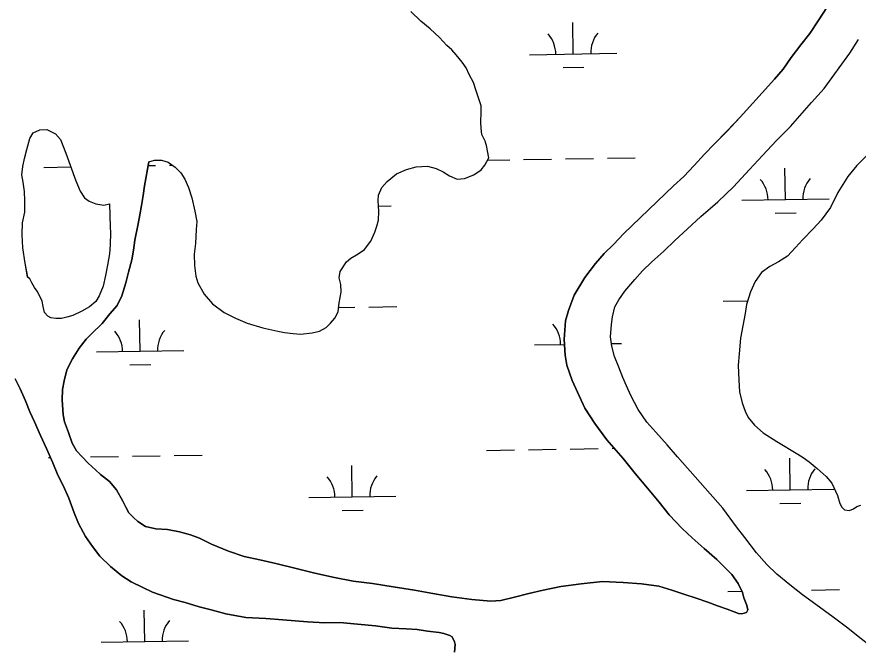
# Model space of a CAD drawing. Extents: x 3855477 to 3893699, y 299188 to 325115.
# Drawn here: x 3874117 to 3875081, y 321081 to 321803 of the extents above; entities that cross this region are included whole.
import ezdxf

# ---------------------------------------------------------------- set-up
doc = ezdxf.new("R2010")
doc.units = 0
doc.layers.add('V-TOPO-SHOR', color=7, linetype='Continuous')
doc.layers.add('V-WETL-SWMP', color=7, linetype='Continuous')

msp = doc.modelspace()

# ---------------------------------------------------------------- linework, layer by layer
at = {"layer": 'V-TOPO-SHOR'}
for points in [[(3874640.3, 321622.14), (3874648.91, 321628.18), (3874653.18, 321633.38), (3874657.42, 321641.73), (3874654.85, 321655.92), (3874653.62, 321659.46), (3874653.6, 321660.25), (3874649.54, 321668.49), (3874648.65, 321675.59), (3874648.56, 321682.31), (3874648.79, 321694.55), (3874648.7, 321701.27), (3874646.63, 321708.35), (3874642.93, 321718.58), (3874640.03, 321728.02), (3874635.17, 321737.43), (3874631.51, 321744.89), (3874627.07, 321751.54), (3874620.24, 321759.75), (3874615.02, 321765.6), (3874609.42, 321770.66), (3874601, 321779.63), (3874590.2, 321789.76), (3874579.81, 321798.31), (3874568.2, 321809.6)], [(3874767.7, 321354.92), (3874752.95, 321386.53), (3874747.15, 321403.95), (3874745, 321415.46), (3874743.96, 321433.34), (3874745.65, 321454.83), (3874749.07, 321466.81), (3874755.59, 321484.4), (3874767.64, 321504.45), (3874779.75, 321520.52), (3874789.93, 321532.19), (3874800.53, 321542.28), (3874812.28, 321555.17), (3874869.2, 321609.63), (3874880.98, 321620.53), (3874892.74, 321633.02), (3874904.89, 321645.91), (3874915.87, 321657.6), (3874930.77, 321672.51), (3874945.67, 321688.23), (3874960.16, 321704.33), (3874970.73, 321716.41), (3874984.84, 321732.11), (3874995.02, 321743.39), (3875003.98, 321756.63), (3875015.32, 321771.1), (3875025.48, 321784.37), (3875035.22, 321798.82), (3875045.74, 321815.26)], [(3875052.29, 321115.09), (3875032.21, 321129.92), (3875016.96, 321140.84), (3875002.5, 321152.17), (3874987.62, 321164.68), (3874976.34, 321175.66), (3874964.23, 321189.01), (3874950.87, 321206.71), (3874941.56, 321218.9), (3874925.77, 321240.15), (3874873.69, 321299.05), (3874861.98, 321312.8), (3874849.06, 321327.33), (3874838.57, 321338.72), (3874828.83, 321353.29), (3874820.26, 321369.47), (3874815.34, 321380.53), (3874811.24, 321390.01), (3874806.71, 321401.87), (3874801.77, 321414.13), (3874798.43, 321426), (3874797.09, 321436.72), (3874798.09, 321450.64), (3874799.16, 321459.4), (3874802.18, 321470.97), (3874806.44, 321478.97), (3874813.46, 321489.01), (3874824.8, 321502.28), (3874833.81, 321512.34), (3874844.4, 321522.42), (3874858.14, 321534.93), (3874870.69, 321547.03), (3874884.83, 321559.94), (3874900.52, 321574.46), (3874920.17, 321591.42), (3874937.82, 321608.36), (3874956.22, 321628.48), (3874971.11, 321644.59), (3874987.17, 321661.5), (3875003.24, 321677.62), (3875014.2, 321690.09), (3875027.51, 321705.37), (3875042, 321721.07), (3875071.25, 321761.62), (3875081.37, 321777.26)], [(3874129.09, 321504.91), (3874126.11, 321521.07), (3874123.5, 321538.41), (3874122.9, 321553.81), (3874123.11, 321567.25), (3874125.7, 321579.53), (3874125.92, 321592.57), (3874125.38, 321603.23), (3874124.05, 321613.88), (3874122.35, 321622.15), (3874123.41, 321631.65), (3874125.65, 321641.16), (3874128.27, 321651.47), (3874131.66, 321663.77), (3874135.52, 321670.54), (3874142.98, 321673.8), (3874150.88, 321674.3), (3874160.82, 321669.3), (3874166.84, 321662.67), (3874172.98, 321646.95), (3874184.47, 321615.5), (3874189.37, 321603.72), (3874194.22, 321595.88), (3874199.41, 321592), (3874207.35, 321588.95), (3874216.46, 321587.49), (3874222.76, 321589.16)], [(3875091.92, 321645.45), (3875079.37, 321632.95), (3875069.21, 321620.49), (3875057.54, 321602.05), (3875049.03, 321584.84), (3875038.5, 321570.39), (3875029.49, 321560.33), (3875017.34, 321548.24), (3875009.12, 321538.98), (3874999.72, 321528.92), (3874989.47, 321522.42), (3874979.61, 321517.12), (3874970.17, 321510.23), (3874962.75, 321500.19), (3874957.35, 321488.2), (3874952.78, 321473.83), (3874951.33, 321463.47), (3874948.75, 321449.13), (3874946.15, 321435.18), (3874944.41, 321417.27), (3874943.4, 321404.14), (3874944.03, 321387.06), (3874945.01, 321373.56), (3874947.96, 321360.88), (3874951.27, 321351.39), (3874954.95, 321344.29), (3874962.23, 321335.24), (3874971.88, 321326.63), (3874987.52, 321316.51), (3875011.57, 321302.14), (3875017.98, 321298.25), (3875024.81, 321293.18), (3875034.05, 321285.75), (3875044.11, 321276.35), (3875050.58, 321268.89), (3875057.13, 321254.67), (3875060.04, 321245.57), (3875062.08, 321241.22), (3875065.31, 321238.09), (3875070.88, 321237.37), (3875075.62, 321239.42), (3875079.16, 321242.25), (3875083.91, 321243.51)], [(3874267.93, 321637.19), (3874263.14, 321609.68), (3874261.3, 321598.52), (3874259.47, 321586.96), (3874257.62, 321576.6), (3874255.78, 321566.23), (3874252.06, 321547.49), (3874250.23, 321535.93), (3874248.39, 321524.77), (3874244.61, 321510.8), (3874241.6, 321498.43), (3874237.03, 321483.66), (3874231.61, 321472.45), (3874223.39, 321462.79), (3874214.4, 321451.93), (3874202.23, 321439.84), (3874195.95, 321433.78), (3874188.14, 321423.73), (3874180.35, 321411.3), (3874174.16, 321398.89), (3874170.76, 321386.11), (3874168.91, 321376.15), (3874168.67, 321364.21), (3874169.7, 321347.13), (3874171.4, 321339.2), (3874175.94, 321326.93), (3874180.09, 321314.66), (3874184.98, 321305.98), (3874191.44, 321298.91), (3874198.29, 321291.84), (3874206.75, 321284.01), (3874212.39, 321278.91), (3874222.84, 321270.71), (3874230.93, 321261.27), (3874238.26, 321248.25), (3874241.54, 321241.14), (3874245.21, 321234.82), (3874250.45, 321229.33), (3874255.28, 321225.02), (3874264.11, 321219.17), (3874276.08, 321216.56), (3874289.21, 321215.54), (3874303.17, 321212.95), (3874315.54, 321209.54), (3874325.94, 321205.71), (3874339.95, 321198.74), (3874359.14, 321191.05), (3874377.12, 321184.93), (3874395.08, 321180.8), (3874415.02, 321176.3), (3874435.37, 321171.41), (3874456.52, 321166.14), (3874478.86, 321161.27), (3874501.99, 321156.42), (3874524.29, 321153.94), (3874547.81, 321149.89), (3874572.52, 321146.25), (3874593.25, 321142.56), (3874615.18, 321138.48), (3874638.28, 321135.62), (3874659.78, 321133.53)], [(3874267.93, 321637.19), (3874274.62, 321639.26), (3874282.52, 321638.97), (3874290.06, 321636.7), (3874298.04, 321630.88), (3874304.45, 321624.65), (3874309.29, 321617.21), (3874313.37, 321607.78), (3874317.09, 321595.98), (3874320.85, 321580.63), (3874322.99, 321568.8), (3874322.33, 321559.71), (3874321.37, 321543.5), (3874319.95, 321531.23), (3874320.13, 321518.19), (3874321.88, 321505.97), (3874323.96, 321498.49), (3874331.24, 321485.55), (3874340.88, 321474.23), (3874354.45, 321464.54), (3874367.18, 321458), (3874380.69, 321452.25), (3874398.54, 321446.97), (3874415.98, 321443.26), (3874423.51, 321441.39), (3874433.4, 321440.34), (3874441.71, 321439.66), (3874455.12, 321441.03), (3874463.39, 321443.12), (3874471.23, 321447.17), (3874476.3, 321452.38), (3874480.96, 321457.97), (3874484.81, 321465.14), (3874486.25, 321475.43), (3874488.46, 321487.71), (3874487.94, 321496.39), (3874486.25, 321504.27), (3874487.34, 321511.4), (3874494.3, 321522.56), (3874499.38, 321526.58), (3874508, 321531.83), (3874515.05, 321536.67), (3874522.42, 321546.25), (3874527.02, 321556.59), (3874529.3, 321563.33), (3874531.18, 321570.47), (3874531.44, 321580.35), (3874530.87, 321592.98), (3874531.18, 321598.91), (3874535.01, 321607.66), (3874541.24, 321614.46), (3874551.79, 321623.3), (3874563.18, 321628.2), (3874574.19, 321631.51), (3874587.22, 321632.08), (3874597.14, 321629.45), (3874605.09, 321625.61), (3874612.66, 321620.97), (3874621.41, 321617.14), (3874629.69, 321618.04), (3874640.3, 321622.14)], [(3874222.76, 321589.16), (3874223.53, 321562.13), (3874224.01, 321556.17), (3874223.8, 321541.85), (3874222.75, 321531.89), (3874220.54, 321518.74), (3874218.32, 321506.78), (3874215.7, 321494.81), (3874211.08, 321483.61), (3874207.19, 321477.2), (3874200.12, 321471.14), (3874191.04, 321465.84), (3874180.77, 321460.93), (3874174.03, 321459.25), (3874167.7, 321457.57), (3874161.33, 321457.48), (3874155.75, 321458.2), (3874152.15, 321460.14), (3874148.51, 321464.46), (3874146.83, 321471.2), (3874145.55, 321477.55), (3874143.09, 321483.08), (3874139.82, 321489), (3874136.98, 321492.94), (3874133.73, 321498.46), (3874131.68, 321503.21), (3874129.09, 321504.91)], [(3874618.43, 321075.11), (3874619.1, 321083.87), (3874618.26, 321087.04), (3874615.4, 321092.56), (3874613, 321094.12), (3874606.2, 321096.41), (3874600.62, 321097.53), (3874587.47, 321099.34), (3874575.52, 321101.16), (3874562.79, 321101.79), (3874546.47, 321102.76), (3874527.74, 321105.28), (3874507.03, 321107.39), (3874486.73, 321109.1), (3874469.63, 321108.86), (3874449.73, 321109.78), (3874421.47, 321112.18), (3874401.96, 321113.9), (3874379.28, 321114.78), (3874356.15, 321119.24), (3874339.39, 321123.78), (3874325.82, 321127.17), (3874309.45, 321132.12), (3874296.28, 321135.52), (3874272.3, 321143.94), (3874261.09, 321149.35), (3874247.88, 321155.93), (3874237.05, 321162.54), (3874224.17, 321173.5), (3874211.68, 321185.26), (3874203.58, 321196.29), (3874195.47, 321207.71), (3874187.31, 321222.71), (3874182.37, 321234.97), (3874176.18, 321251.59), (3874169.61, 321266.21), (3874163.49, 321278.05), (3874158.12, 321292.3), (3874150.74, 321308.5), (3874143.77, 321323.52), (3874136.8, 321339.33), (3874131.47, 321350.79), (3874126.53, 321363.05), (3874120.38, 321376.88), (3874114.65, 321388.34)], [(3874953.05, 321120.45), (3874954.6, 321123.65), (3874953.75, 321127.22), (3874952.93, 321129.59), (3874950.03, 321137.5), (3874948.36, 321143.45), (3874943.45, 321153.72), (3874936.15, 321163.96), (3874928.49, 321171.81), (3874918.81, 321181.22), (3874904.32, 321194.14), (3874890.63, 321206.28), (3874879.35, 321216.86), (3874864.42, 321232.57), (3874852.69, 321247.12), (3874839.35, 321263.24), (3874825.2, 321279.75), (3874811.44, 321297.06), (3874792.85, 321318.68), (3874779.08, 321337.18), (3874767.7, 321354.92)], [(3874659.78, 321133.53), (3874671.3, 321134.48), (3874687.16, 321138.28), (3874703.41, 321142.48), (3874720.06, 321146.28), (3874740.28, 321150.54), (3874763.3, 321153.64), (3874787.93, 321155.96), (3874811.4, 321155.09), (3874832.5, 321153.39), (3874852.42, 321150.88), (3874867.2, 321146.31), (3874881.18, 321141.73), (3874895.16, 321137.15), (3874908.74, 321132.56), (3874919.54, 321128.34), (3874930.72, 321124.52), (3874938.72, 321121.44), (3874943.92, 321119.52), (3874947.5, 321119.17), (3874953.05, 321120.45)], [(3875340.05, 320824.52), (3875312.98, 320856.74), (3875304.5, 320866.17), (3875298.82, 320874.83), (3875289.09, 320889.01), (3875278.54, 320904.36), (3875268.84, 320916.15), (3875255.5, 320932.66), (3875242.6, 320946), (3875231.71, 320957.78), (3875220.83, 320968.76), (3875208.32, 320982.1), (3875195.01, 320996.22), (3875181.34, 321007.56), (3875171.3, 321015.37), (3875155.23, 321027.47), (3875141.95, 321039.61), (3875129.87, 321050.98), (3875115.78, 321064.69), (3875101.7, 321076.82), (3875084.42, 321090.49), (3875067.54, 321103.78), (3875052.29, 321115.09)]]:
    msp.add_lwpolyline(points, dxfattribs=at)
at = {"layer": 'V-WETL-SWMP'}
for p, q in [((3874754.37, 321760.83), (3874753.78, 321796.82)), ((3874704.38, 321760.01), (3874804.36, 321761.64)), ((3874742.62, 321745.2), (3874766.62, 321745.59)), ((3874656.1, 321639.14), (3874681.49, 321639.55)), ((3874697.49, 321639.81), (3874729.49, 321640.33)), ((3874745.48, 321640.59), (3874777.48, 321641.12)), ((3874793.48, 321641.38), (3874825.47, 321641.9)), ((3874147.66, 321630.86), (3874178.67, 321631.36)), ((3874267.17, 321632.8), (3874275.64, 321632.94)), ((3874291.64, 321633.2), (3874294.79, 321633.25)), ((3874997.59, 321593.95), (3874997.01, 321629.95)), ((3874531.17, 321586.35), (3874545.74, 321586.59)), ((3874947.6, 321593.14), (3875047.59, 321594.77)), ((3874985.85, 321578.33), (3875009.84, 321578.72)), ((3874485.52, 321470.16), (3874504.22, 321470.47)), ((3874520.22, 321470.73), (3874552.22, 321471.25)), ((3874926.08, 321477.34), (3874954.04, 321477.8)), ((3874257.95, 321420.02), (3874257.36, 321456.01)), ((3874709.8, 321427.38), (3874744.27, 321427.94)), ((3874798.07, 321428.82), (3874809.78, 321429.01)), ((3874207.95, 321419.21), (3874307.94, 321420.83)), ((3874246.2, 321404.4), (3874270.2, 321404.79)), ((3874654.92, 321306.4), (3874686.91, 321306.92)), ((3874702.91, 321307.18), (3874734.91, 321307.7)), ((3874750.9, 321307.96), (3874782.9, 321308.49)), ((3874798.9, 321308.75), (3874801.36, 321308.79)), ((3874153.07, 321298.22), (3874155.41, 321298.26)), ((3874201.07, 321299.01), (3874233.06, 321299.53)), ((3874249.06, 321299.79), (3874281.06, 321300.31)), ((3874297.06, 321300.57), (3874329.05, 321301.09)), ((3875003.01, 321261.32), (3875002.43, 321297.32)), ((3874501.17, 321253.15), (3874500.58, 321289.14)), ((3874953.02, 321260.51), (3875053.01, 321262.14)), ((3874451.18, 321252.33), (3874551.16, 321253.96)), ((3874991.27, 321245.7), (3875015.26, 321246.09)), ((3874489.42, 321237.52), (3874513.42, 321237.91)), ((3874931.49, 321144.71), (3874947.63, 321144.97)), ((3875010.38, 321146), (3875011.48, 321146.01)), ((3875027.48, 321146.27), (3875059.48, 321146.79)), ((3874263.37, 321087.39), (3874262.78, 321123.38)), ((3874213.37, 321086.57), (3874313.36, 321088.2))]:
    msp.add_line(p, q, dxfattribs=at)
for points in [[(3874320.85, 321580.63), (3874322.99, 321568.8), (3874322.33, 321559.71), (3874321.36, 321543.5), (3874319.95, 321531.23), (3874320.13, 321518.19), (3874321.88, 321505.97), (3874323.96, 321498.49), (3874331.25, 321485.55), (3874340.88, 321474.23), (3874354.45, 321464.54), (3874367.18, 321458), (3874380.69, 321452.26), (3874398.54, 321446.97), (3874415.98, 321443.26), (3874423.51, 321441.39), (3874433.4, 321440.34), (3874441.71, 321439.66), (3874455.12, 321441.03), (3874463.39, 321443.12), (3874471.23, 321447.17), (3874476.3, 321452.38), (3874480.96, 321457.98), (3874484.81, 321465.14), (3874486.25, 321475.43), (3874488.46, 321487.71), (3874487.94, 321496.39), (3874486.25, 321504.27), (3874487.34, 321511.4), (3874494.3, 321522.55), (3874499.38, 321526.58), (3874508, 321531.83), (3874515.05, 321536.67), (3874522.42, 321546.25), (3874527.02, 321556.59), (3874529.3, 321563.33), (3874531.18, 321570.47), (3874531.44, 321580.35), (3874530.87, 321592.98), (3874531.18, 321598.92), (3874535.01, 321607.66), (3874541.24, 321614.46), (3874551.79, 321623.3), (3874563.18, 321628.2), (3874574.19, 321631.51), (3874587.22, 321632.08), (3874597.14, 321629.45), (3874605.09, 321625.61), (3874612.66, 321620.97), (3874621.4, 321617.14), (3874629.69, 321618.04), (3874640.3, 321622.14), (3874648.91, 321628.18), (3874653.18, 321633.38), (3874657.42, 321641.73), (3874654.85, 321655.92), (3874653.62, 321659.46), (3874653.6, 321660.25), (3874649.54, 321668.49), (3874648.65, 321675.59), (3874648.56, 321682.3), (3874648.79, 321694.55), (3874648.7, 321701.27), (3874646.62, 321708.35), (3874642.93, 321718.58), (3874640.03, 321728.02), (3874635.17, 321737.43), (3874631.51, 321744.89), (3874627.07, 321751.54), (3874620.24, 321759.75), (3874615.02, 321765.6), (3874609.42, 321770.66), (3874601, 321779.63), (3874590.2, 321789.76), (3874579.81, 321798.31), (3874568.2, 321809.6)], [(3875045.73, 321815.27), (3875035.22, 321798.82), (3875025.48, 321784.37), (3875015.32, 321771.1), (3875003.99, 321756.63), (3874995.02, 321743.39), (3874984.84, 321732.11), (3874970.73, 321716.41), (3874960.16, 321704.33), (3874945.67, 321688.23), (3874930.77, 321672.52), (3874915.87, 321657.6), (3874904.89, 321645.91), (3874892.74, 321633.02), (3874880.98, 321620.53), (3874869.2, 321609.63), (3874812.28, 321555.17), (3874800.53, 321542.28), (3874789.93, 321532.19), (3874779.75, 321520.52), (3874767.64, 321504.45), (3874755.59, 321484.4), (3874749.07, 321466.81), (3874745.65, 321454.84), (3874743.96, 321433.34), (3874745, 321415.46), (3874747.15, 321403.95), (3874752.95, 321386.53), (3874767.7, 321354.92), (3874779.08, 321337.18), (3874792.85, 321318.68), (3874811.44, 321297.06), (3874825.2, 321279.75), (3874839.35, 321263.24), (3874852.69, 321247.12), (3874864.42, 321232.57), (3874879.35, 321216.87), (3874890.63, 321206.28)], [(3875084.42, 321090.49), (3875067.54, 321103.78), (3875052.29, 321115.09), (3875032.21, 321129.92), (3875016.96, 321140.84), (3875002.49, 321152.17), (3874987.62, 321164.68), (3874976.34, 321175.66), (3874964.23, 321189.01), (3874950.87, 321206.71), (3874941.56, 321218.9), (3874925.77, 321240.15), (3874873.69, 321299.05), (3874861.98, 321312.8), (3874849.06, 321327.33), (3874838.57, 321338.72), (3874828.83, 321353.29), (3874820.26, 321369.47), (3874815.34, 321380.53), (3874811.24, 321390.01), (3874806.71, 321401.87), (3874801.77, 321414.13), (3874798.43, 321426), (3874797.09, 321436.72), (3874798.09, 321450.64), (3874799.16, 321459.4), (3874802.18, 321470.97), (3874806.44, 321478.98), (3874813.46, 321489.01), (3874824.8, 321502.28), (3874833.81, 321512.34), (3874844.4, 321522.42), (3874858.14, 321534.93), (3874870.69, 321547.03), (3874884.83, 321559.94), (3874900.52, 321574.46), (3874920.17, 321591.42), (3874937.82, 321608.36), (3874956.22, 321628.48), (3874971.11, 321644.59), (3874987.17, 321661.5), (3875003.24, 321677.62), (3875014.2, 321690.09), (3875027.51, 321705.37), (3875042, 321721.07), (3875071.25, 321761.62), (3875081.37, 321777.26)], [(3875091.92, 321645.45), (3875079.37, 321632.95), (3875069.21, 321620.49), (3875057.54, 321602.05), (3875049.03, 321584.84), (3875038.5, 321570.39), (3875029.49, 321560.33), (3875017.34, 321548.24), (3875009.12, 321538.98), (3874999.72, 321528.92), (3874989.47, 321522.42), (3874979.61, 321517.12), (3874970.16, 321510.23), (3874962.75, 321500.19), (3874957.35, 321488.2), (3874952.78, 321473.83), (3874951.33, 321463.47), (3874948.74, 321449.13), (3874946.15, 321435.18), (3874944.41, 321417.27), (3874943.4, 321404.14), (3874944.03, 321387.06), (3874945.01, 321373.56), (3874947.96, 321360.88), (3874951.27, 321351.39), (3874954.95, 321344.29), (3874962.23, 321335.24), (3874971.88, 321326.63), (3874987.52, 321316.51), (3875011.57, 321302.14), (3875017.98, 321298.25), (3875024.81, 321293.17), (3875034.05, 321285.75), (3875044.12, 321276.35), (3875050.58, 321268.89), (3875057.13, 321254.67), (3875060.04, 321245.57), (3875062.08, 321241.22), (3875065.31, 321238.09), (3875070.88, 321237.37), (3875075.62, 321239.42), (3875079.16, 321242.25), (3875083.91, 321243.51)], [(3874890.63, 321206.28), (3874904.32, 321194.14), (3874918.81, 321181.22), (3874928.49, 321171.81), (3874936.15, 321163.96), (3874943.45, 321153.72), (3874948.36, 321143.45), (3874950.03, 321137.5), (3874952.93, 321129.59), (3874953.75, 321127.22), (3874954.6, 321123.65), (3874953.05, 321120.45), (3874947.5, 321119.18), (3874943.92, 321119.52), (3874938.72, 321121.44), (3874930.73, 321124.51), (3874919.54, 321128.34), (3874908.74, 321132.56), (3874895.16, 321137.15), (3874881.18, 321141.73), (3874867.2, 321146.31), (3874852.42, 321150.88), (3874832.5, 321153.39), (3874811.4, 321155.09), (3874787.93, 321155.96), (3874763.3, 321153.64), (3874740.28, 321150.54), (3874720.06, 321146.28), (3874703.4, 321142.48), (3874687.16, 321138.28), (3874671.3, 321134.48), (3874659.78, 321133.53), (3874638.28, 321135.62), (3874615.18, 321138.48), (3874593.25, 321142.56), (3874572.52, 321146.25), (3874547.81, 321149.89), (3874524.29, 321153.94), (3874501.99, 321156.42), (3874478.86, 321161.27), (3874456.52, 321166.14), (3874435.37, 321171.41), (3874415.02, 321176.3), (3874395.08, 321180.8), (3874377.12, 321184.93), (3874359.15, 321191.05), (3874339.95, 321198.74), (3874325.94, 321205.71), (3874315.54, 321209.54), (3874303.17, 321212.95), (3874289.22, 321215.54), (3874276.08, 321216.55), (3874264.11, 321219.17), (3874255.28, 321225.02), (3874250.45, 321229.33), (3874245.21, 321234.82), (3874241.54, 321241.14), (3874238.26, 321248.25), (3874230.93, 321261.27), (3874222.84, 321270.71), (3874212.39, 321278.91), (3874206.75, 321284.01), (3874198.29, 321291.84), (3874191.44, 321298.91), (3874184.98, 321305.98), (3874180.09, 321314.66), (3874175.94, 321326.93), (3874171.4, 321339.2), (3874169.7, 321347.13), (3874168.67, 321364.21), (3874168.91, 321376.15), (3874170.76, 321386.11), (3874174.16, 321398.89), (3874180.35, 321411.3), (3874188.14, 321423.73), (3874195.95, 321433.78), (3874202.23, 321439.83), (3874214.4, 321451.93), (3874223.39, 321462.79), (3874231.61, 321472.45), (3874237.03, 321483.66), (3874241.6, 321498.43), (3874244.61, 321510.8), (3874248.39, 321524.77), (3874250.23, 321535.93), (3874252.06, 321547.49), (3874255.78, 321566.23), (3874257.62, 321576.6), (3874259.47, 321586.96), (3874261.3, 321598.52), (3874263.14, 321609.68), (3874267.93, 321637.19), (3874274.62, 321639.25), (3874282.52, 321638.97), (3874290.06, 321636.7), (3874298.04, 321630.88), (3874304.45, 321624.65), (3874309.29, 321617.21), (3874313.37, 321607.78), (3874317.09, 321595.98), (3874320.85, 321580.63)], [(3874114.65, 321388.34), (3874120.38, 321376.88), (3874126.53, 321363.05), (3874131.47, 321350.79), (3874136.8, 321339.33), (3874143.77, 321323.52), (3874150.74, 321308.5), (3874158.12, 321292.3), (3874163.49, 321278.05), (3874169.61, 321266.21), (3874176.18, 321251.58), (3874182.37, 321234.97), (3874187.31, 321222.71), (3874195.47, 321207.71), (3874203.58, 321196.28), (3874211.68, 321185.26), (3874224.17, 321173.5), (3874237.05, 321162.54), (3874247.88, 321155.93), (3874261.09, 321149.35), (3874272.3, 321143.94), (3874296.28, 321135.52), (3874309.45, 321132.12), (3874325.82, 321127.17), (3874339.39, 321123.78), (3874356.15, 321119.24), (3874379.28, 321114.78), (3874401.96, 321113.9), (3874421.47, 321112.18), (3874449.73, 321109.78), (3874469.63, 321108.86), (3874486.73, 321109.1), (3874507.03, 321107.39), (3874527.74, 321105.28), (3874546.47, 321102.76), (3874562.78, 321101.79), (3874575.52, 321101.16), (3874587.47, 321099.34), (3874600.62, 321097.53), (3874606.21, 321096.41), (3874613, 321094.12), (3874615.4, 321092.56), (3874618.26, 321087.04), (3874619.1, 321083.87), (3874618.43, 321075.11)]]:
    msp.add_lwpolyline(points, dxfattribs=at)
msp.add_lwpolyline([(3874129.1, 321504.91), (3874126.11, 321521.07), (3874123.5, 321538.41), (3874122.89, 321553.81), (3874123.1, 321567.25), (3874125.7, 321579.53), (3874125.92, 321592.57), (3874125.38, 321603.23), (3874124.05, 321613.88), (3874122.35, 321622.16), (3874123.41, 321631.65), (3874125.65, 321641.16), (3874128.27, 321651.47), (3874131.66, 321663.77), (3874135.52, 321670.54), (3874142.98, 321673.8), (3874150.87, 321674.3), (3874160.82, 321669.3), (3874166.84, 321662.67), (3874172.98, 321646.95), (3874184.47, 321615.5), (3874189.37, 321603.72), (3874194.22, 321595.88), (3874199.41, 321592), (3874207.35, 321588.95), (3874216.46, 321587.49), (3874222.76, 321589.16), (3874223.53, 321562.13), (3874224.01, 321556.17), (3874223.81, 321541.85), (3874222.75, 321531.89), (3874220.54, 321518.74), (3874218.32, 321506.78), (3874215.7, 321494.81), (3874211.08, 321483.61), (3874207.19, 321477.2), (3874200.12, 321471.14), (3874191.04, 321465.84), (3874180.77, 321460.93), (3874174.03, 321459.25), (3874167.69, 321457.57), (3874161.33, 321457.48), (3874155.75, 321458.2), (3874152.15, 321460.14), (3874148.51, 321464.46), (3874146.83, 321471.2), (3874145.55, 321477.55), (3874143.09, 321483.08), (3874139.82, 321489), (3874136.99, 321492.94), (3874133.73, 321498.46), (3874131.68, 321503.21)], close=True, dxfattribs=at)
for centre, start, end in [((3874699.13, 321760.4), 0.16154, 41.7052), ((3874809.6, 321762.2), 140.16154, 181.7052), ((3874942.35, 321593.53), 0.16154, 41.7052), ((3875052.82, 321595.33), 140.16154, 181.7052), ((3874704.55, 321427.77), 0.16154, 41.7052), ((3874202.7, 321419.59), 0.16154, 41.7052), ((3874313.18, 321421.39), 140.16154, 181.7052), ((3874556.4, 321254.52), 140.16154, 181.7052), ((3874947.77, 321260.9), 0.16154, 41.7052), ((3875058.24, 321262.7), 140.16154, 181.7052), ((3874445.93, 321252.72), 0.16154, 41.7052), ((3874208.12, 321086.96), 0.16154, 41.7052), ((3874318.6, 321088.76), 140.16154, 181.7052)]:
    msp.add_arc(centre, 35.25, start, end, dxfattribs=at)

doc.saveas('drawing.dxf')
